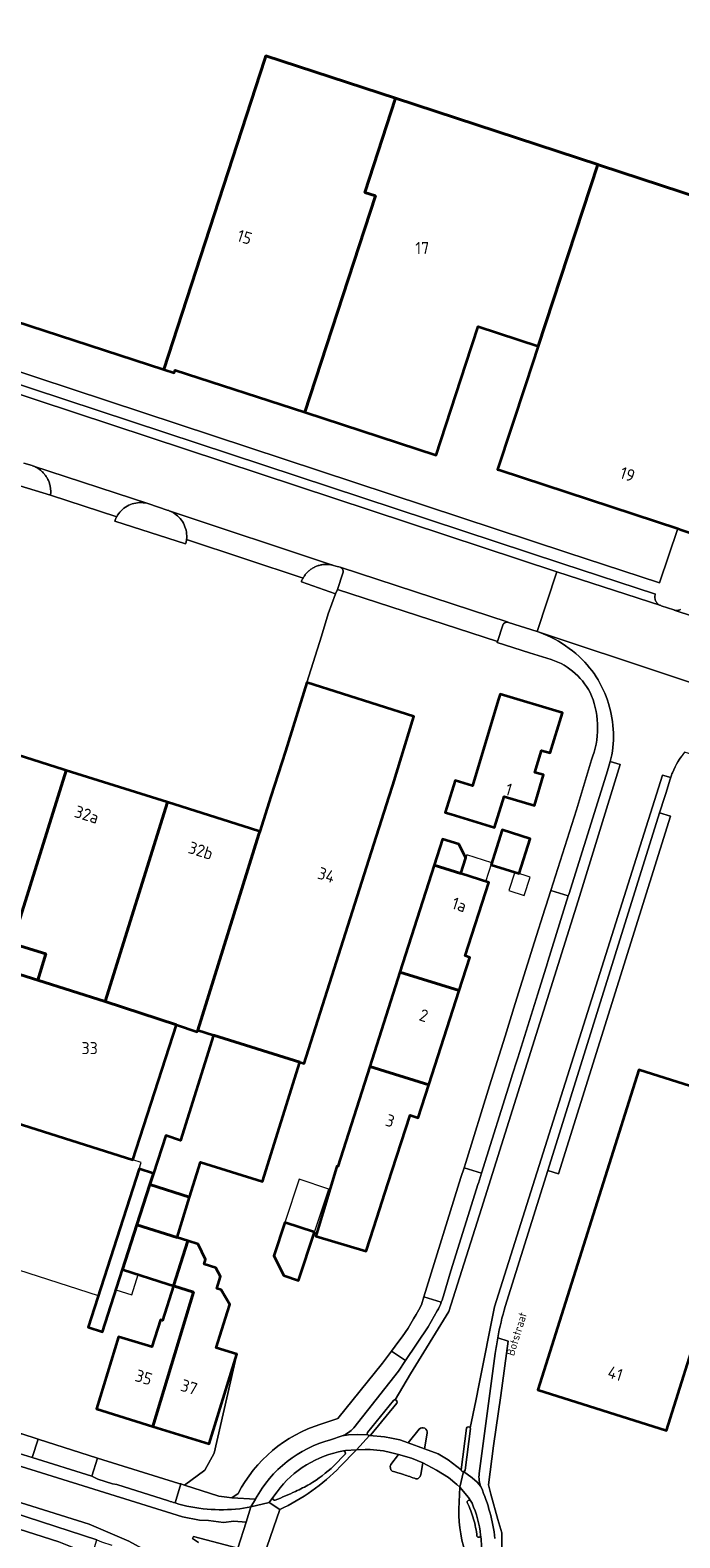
# Model space of a CAD drawing. Header units: metres. Extents: x 149984 to 156489, y 469398 to 478068.
# Tile 766 of 854: x 154799 to 154872, y 473418 to 473585. Entities that reach past the tile are written whole.
import ezdxf
from ezdxf.enums import TextEntityAlignment as Align

# ---------------------------------------------------------------- set-up
doc = ezdxf.new("R2010")
doc.units = ezdxf.units.M
doc.header["$LTSCALE"] = 0.75
for name, color, linetype, lineweight in [('B-WE-GR-BEPLANTING_CULTUUR_HEESTERS-GV', 252, 'Continuous', 18), ('B-WE-OG-BEBOUWING-GV', 6, 'Continuous', 35), ('B-WE-OG-BEBOUWING-T18', 1, 'Continuous', 18), ('B-WE-OG-BEBOUWING_LUIFEL-GV', 6, 'Continuous', 18), ('B-WE-OG-BEBOUWING_OVERBOUWING-GV', 6, 'Continuous', 18), ('B-WE-OG-TERREIN_BEGROEID-GV', 252, 'Continuous', 18), ('B-WE-OG-TERREIN_ERF-GV', 252, 'Continuous', 18), ('B-WE-OG-TOPOGRAFIE-T18', 7, 'Continuous', 18), ('B-WE-VH-GESLOTENVERHARDING_ASFALT-GV', 252, 'Continuous', 18), ('B-WE-VH-GESLOTENVERHARDING_BETON-GV', 252, 'Continuous', 18), ('B-WE-VH-OPENVERHARDING_BETONSTRAATSTEEN-GV', 252, 'Continuous', 18), ('B-WE-VH-OPENVERHARDING_TEGEL-GV', 252, 'Continuous', 18)]:
    doc.layers.add(name, color=color, linetype=linetype, lineweight=lineweight)
doc.styles.add('NLCS-ISO-M500-T18', font='NLCS-ISO.ttf', dxfattribs={"height": 0.9})
doc.styles.add('NLCS-ISO-M750-T18', font='NLCS-ISO.ttf', dxfattribs={"height": 1.35})

msp = doc.modelspace()

# ---------------------------------------------------------------- linework, layer by layer
at = {"layer": 'B-WE-GR-BEPLANTING_CULTUUR_HEESTERS-GV', "flags": 128}
msp.add_lwpolyline([(154856.952, 473458.382), (154858.144, 473458.008), (154870.606, 473497.82), (154869.403, 473498.163)], close=True, dxfattribs=at)
at = {"layer": 'B-WE-OG-BEBOUWING-GV', "flags": 128}
for points in [[(154862.526, 473570.289), (154855.886, 473550.099), (154854.507, 473545.905), (154851.374, 473536.378), (154851.674, 473536.279), (154871.419, 473529.787), (154871.802, 473529.661), (154874.274, 473528.848), (154874.431, 473528.796), (154874.438, 473528.794), (154874.575, 473528.749), (154878.847, 473527.344), (154881.89, 473536.597), (154882.032, 473536.55), (154882.247, 473536.479), (154925.296, 473522.323), (154925.879, 473524.097), (154944.196, 473579.862), (154900.965, 473594.079), (154890.162, 473561.255), (154885.454, 473562.785), (154862.722, 473570.227)], [(154837.78, 473566.798), (154836.612, 473567.178), (154840.026, 473577.665), (154825.597, 473582.394), (154825.469, 473582.002), (154814.231, 473547.488), (154815.4, 473547.107), (154815.506, 473547.431), (154829.943, 473542.729)], [(154855.886, 473550.099), (154862.526, 473570.289), (154840.026, 473577.665), (154836.612, 473567.178), (154837.78, 473566.798), (154829.943, 473542.729), (154844.554, 473537.971), (154847.843, 473548.074), (154849.209, 473552.272)], [(154836.795, 473492.088), (154839.312, 473500), (154839.708, 473501.246), (154842.048, 473508.884), (154830.155, 473512.656), (154827.77, 473505.02), (154826.167, 473500), (154824.92, 473496.094), (154824.831, 473495.81), (154818.024, 473474.015), (154819.774, 473473.435), (154829.371, 473470.449), (154829.861, 473470.295)], [(154851.449, 473510.703), (154848.568, 473501.189), (154846.653, 473501.767), (154845.562, 473498.211), (154846.208, 473498.016), (154851.048, 473496.558), (154852.092, 473500), (154855.463, 473498.986), (154856.492, 473502.383), (154855.535, 473502.673), (154856.278, 473505.123), (154857.235, 473504.833), (154858.587, 473509.293), (154851.655, 473511.382)], [(154801.131, 473482.473), (154797.371, 473483.649), (154803.39, 473502.9), (154803.057, 473503.005), (154789.612, 473507.255), (154783.646, 473488.26), (154787.082, 473487.182), (154795.086, 473484.729), (154794.088, 473481.481), (154800.223, 473479.542)], [(154814.641, 473499.343), (154803.39, 473502.9), (154797.371, 473483.649), (154801.131, 473482.473), (154800.223, 473479.542), (154807.719, 473477.173)], [(154823.891, 473496.419), (154814.641, 473499.343), (154807.719, 473477.173), (154815.658, 473474.591), (154817.965, 473473.825), (154818.024, 473474.015), (154824.831, 473495.81), (154824.92, 473496.094)], [(154850.655, 473492.405), (154853.758, 473491.409), (154855.006, 473495.298), (154851.903, 473496.294)], [(154844.322, 473492.365), (154847.269, 473491.42), (154847.832, 473493.175), (154847.056, 473494.684), (154845.252, 473495.263)], [(154840.506, 473480.436), (154847.113, 473478.401), (154848.3, 473482.089), (154847.787, 473482.254), (154850.41, 473490.412), (154847.269, 473491.42), (154844.322, 473492.365)], [(154790.772, 473470.695), (154785.464, 473453.494), (154783.377, 473447.328), (154781.104, 473439.928), (154787.25, 473438.04), (154788.514, 473442.182), (154787.931, 473442.36), (154794.742, 473464.652), (154810.818, 473459.571), (154815.658, 473474.591), (154807.719, 473477.173), (154800.223, 473479.542), (154794.088, 473481.481)], [(154843.742, 473467.922), (154847.113, 473478.401), (154840.506, 473480.436), (154837.155, 473469.963)], [(154817.112, 473455.404), (154818.334, 473459.327), (154825.211, 473457.158), (154829.371, 473470.449), (154819.774, 473473.435), (154816.112, 473461.729), (154814.457, 473462.267), (154813.1, 473458.065), (154812.701, 473456.828)], [(154837.615, 473452.038), (154839.179, 473456.899), (154841.635, 473464.536), (154842.558, 473464.24), (154843.742, 473467.922), (154837.155, 473469.963), (154833.596, 473458.838), (154833.5, 473458.868), (154833.455, 473458.716), (154831.949, 473453.685), (154831.171, 473451.087), (154836.77, 473449.411)], [(154880.757, 473463.035), (154881.393, 473465.05), (154867.091, 473469.573), (154855.854, 473433.997), (154870.157, 473429.474), (154878.263, 473455.139)], [(154811.253, 473452.344), (154812.701, 473456.828), (154813.1, 473458.065), (154811.505, 473458.58), (154805.816, 473440.957), (154807.411, 473440.442), (154809.646, 473447.365)], [(154815.718, 473450.926), (154817.112, 473455.404), (154812.701, 473456.828), (154811.253, 473452.344)], [(154815.326, 473445.565), (154816.903, 473450.55), (154816.311, 473450.738), (154815.718, 473450.926), (154811.253, 473452.344), (154809.646, 473447.365), (154814.733, 473445.753)], [(154831.004, 473451.515), (154827.715, 473452.613), (154826.468, 473448.876), (154827.602, 473446.705), (154829.218, 473446.165)], [(154815.326, 473445.565), (154815.325, 473445.563), (154817.532, 473444.863), (154813.015, 473429.921), (154819.287, 473427.963), (154822.382, 473437.938), (154820.064, 473438.672), (154821.326, 473442.675), (154821.577, 473443.471), (154820.631, 473445.109), (154820.135, 473445.272), (154820.537, 473446.598), (154820.044, 473447.559), (154818.733, 473447.972), (154818.869, 473448.478), (154818.058, 473450.183), (154816.903, 473450.55)], [(154813.015, 473429.921), (154817.532, 473444.863), (154815.325, 473445.563), (154814.103, 473441.702), (154813.884, 473441.769), (154812.93, 473438.757), (154809.22, 473439.863), (154806.745, 473431.878)]]:
    msp.add_lwpolyline(points, close=True, dxfattribs=at)
msp.add_lwpolyline([(154763.612, 473592.038), (154755.282, 473566.755), (154772.777, 473560.999), (154814.231, 473547.488), (154825.469, 473582.002), (154825.597, 473582.394), (154840.026, 473577.665), (154862.526, 473570.289), (154862.722, 473570.227), (154885.454, 473562.785), (154895.129, 473592.552)], dxfattribs=at)
at = {"layer": 'B-WE-OG-BEBOUWING_LUIFEL-GV', "flags": 128}
for points in [[(154847.832, 473493.175), (154847.269, 473491.42), (154850.053, 473490.527), (154850.72, 473492.605), (154847.936, 473493.498)], [(154853.29, 473491.559), (154852.64, 473489.533), (154854.343, 473488.987), (154854.993, 473491.012)], [(154790.223, 473449.861), (154806.947, 473444.462), (154811.505, 473458.58), (154811.727, 473459.284), (154810.818, 473459.571), (154794.742, 473464.652)], [(154809.646, 473447.365), (154808.923, 473445.126), (154810.686, 473444.557), (154811.412, 473446.805)]]:
    msp.add_lwpolyline(points, close=True, dxfattribs=at)
at = {"layer": 'B-WE-OG-BEBOUWING_OVERBOUWING-GV', "flags": 128}
msp.add_lwpolyline([(154827.715, 473452.613), (154831.004, 473451.515), (154832.609, 473456.326), (154829.321, 473457.423)], close=True, dxfattribs=at)
at = {"layer": 'B-WE-OG-TERREIN_BEGROEID-GV', "flags": 128}
msp.add_lwpolyline([(154797.368, 473534.809), (154801.642, 473533.512), (154801.653, 473533.616), (154801.662, 473533.72), (154801.666, 473533.825), (154801.667, 473533.93), (154801.665, 473534.034), (154801.659, 473534.139), (154801.649, 473534.243), (154801.636, 473534.347), (154801.619, 473534.45), (154801.599, 473534.553), (154801.575, 473534.655), (154801.547, 473534.756), (154801.517, 473534.856), (154801.483, 473534.955), (154801.445, 473535.053), (154801.404, 473535.15), (154801.36, 473535.245), (154801.313, 473535.338), (154801.262, 473535.43), (154801.209, 473535.52), (154801.152, 473535.608), (154801.092, 473535.694), (154801.03, 473535.778), (154800.964, 473535.86), (154800.896, 473535.939), (154800.825, 473536.016), (154800.752, 473536.091), (154800.676, 473536.163), (154800.598, 473536.233), (154800.517, 473536.299), (154800.434, 473536.363), (154800.349, 473536.424), (154800.262, 473536.483), (154800.173, 473536.538), (154800.082, 473536.59), (154799.989, 473536.639), (154799.895, 473536.684), (154799.8, 473536.727), (154799.655, 473536.785), (154799.604, 473536.802), (154798.678, 473537.063)], dxfattribs=at)
for points in [[(154809.004, 473531.115), (154808.954, 473531.021), (154808.908, 473530.925), (154808.865, 473530.828), (154808.825, 473530.729), (154808.789, 473530.629), (154816.676, 473528.088), (154816.702, 473528.183), (154816.724, 473528.279), (154816.744, 473528.375), (154816.76, 473528.472), (154816.774, 473528.569), (154816.792, 473528.778), (154816.795, 473528.987), (154816.784, 473529.196), (154816.759, 473529.403), (154816.72, 473529.609), (154816.666, 473529.811), (154816.599, 473530.009), (154816.519, 473530.202), (154816.425, 473530.389), (154816.319, 473530.569), (154816.201, 473530.741), (154816.071, 473530.905), (154815.931, 473531.06), (154815.78, 473531.205), (154815.619, 473531.339), (154815.45, 473531.461), (154815.272, 473531.572), (154815.088, 473531.67), (154814.851, 473531.777), (154814.8, 473531.794), (154814.752, 473531.809), (154814.618, 473531.854), (154812.57, 473532.552), (154812.369, 473532.607), (154812.165, 473532.648), (154811.959, 473532.674), (154811.751, 473532.687), (154811.543, 473532.686), (154811.336, 473532.67), (154811.13, 473532.64), (154810.927, 473532.596), (154810.727, 473532.539), (154810.531, 473532.467), (154810.341, 473532.383), (154810.157, 473532.286), (154809.98, 473532.177), (154809.811, 473532.055), (154809.651, 473531.923), (154809.5, 473531.78), (154809.359, 473531.627), (154809.229, 473531.464), (154809.111, 473531.293)], [(154830.454, 473525.146), (154830.377, 473525.081), (154830.301, 473525.013), (154830.228, 473524.942), (154830.158, 473524.869), (154830.09, 473524.794), (154830.025, 473524.716), (154829.962, 473524.637), (154829.902, 473524.555), (154829.845, 473524.471), (154829.791, 473524.385), (154829.74, 473524.297), (154829.696, 473524.216), (154829.655, 473524.133), (154829.616, 473524.049), (154829.58, 473523.964), (154829.546, 473523.878), (154833.339, 473522.531), (154833.555, 473523.029), (154834.167, 473524.842), (154834.173, 473524.859), (154834.183, 473524.893), (154834.19, 473524.928), (154834.195, 473524.963), (154834.198, 473524.998), (154834.198, 473525.034), (154834.196, 473525.069), (154834.191, 473525.104), (154834.184, 473525.139), (154834.174, 473525.173), (154834.162, 473525.207), (154834.148, 473525.239), (154834.132, 473525.271), (154834.113, 473525.301), (154834.093, 473525.33), (154834.07, 473525.358), (154834.046, 473525.383), (154834.02, 473525.408), (154833.992, 473525.43), (154833.963, 473525.45), (154833.932, 473525.468), (154833.9, 473525.484), (154833.862, 473525.5), (154833.851, 473525.504), (154833.385, 473525.614), (154833.13, 473525.699), (154833.032, 473525.725), (154832.933, 473525.747), (154832.834, 473525.766), (154832.733, 473525.782), (154832.633, 473525.794), (154832.532, 473525.803), (154832.43, 473525.809), (154832.329, 473525.811), (154832.228, 473525.809), (154832.126, 473525.804), (154832.025, 473525.796), (154831.925, 473525.784), (154831.824, 473525.768), (154831.725, 473525.749), (154831.626, 473525.727), (154831.528, 473525.702), (154831.43, 473525.673), (154831.334, 473525.64), (154831.239, 473525.605), (154831.145, 473525.566), (154831.053, 473525.524), (154830.962, 473525.479), (154830.873, 473525.431), (154830.785, 473525.38), (154830.7, 473525.326), (154830.616, 473525.269), (154830.534, 473525.209)]]:
    msp.add_lwpolyline(points, close=True, dxfattribs=at)
at = {"layer": 'B-WE-OG-TERREIN_ERF-GV', "flags": 128}
for points in [[(154792.212, 473549.214), (154859.086, 473527.135), (154869.387, 473523.768), (154871.419, 473529.787), (154851.674, 473536.279), (154851.374, 473536.378), (154854.507, 473545.905), (154855.886, 473550.099), (154849.209, 473552.272), (154847.843, 473548.074), (154844.554, 473537.971), (154829.943, 473542.729), (154815.506, 473547.431), (154815.4, 473547.107), (154814.231, 473547.488), (154772.777, 473560.999)], [(154789.612, 473507.255), (154803.057, 473503.005), (154803.39, 473502.9), (154814.641, 473499.343), (154823.891, 473496.419), (154824.92, 473496.094), (154826.167, 473500), (154827.77, 473505.02), (154830.155, 473512.656), (154831.77, 473517.82), (154832.546, 473520.297), (154833.339, 473522.531), (154829.546, 473523.878), (154829.58, 473523.964), (154829.616, 473524.049), (154829.655, 473524.133), (154829.696, 473524.216), (154829.74, 473524.297), (154816.774, 473528.569), (154816.76, 473528.472), (154816.744, 473528.375), (154816.724, 473528.279), (154816.702, 473528.183), (154816.676, 473528.088), (154808.789, 473530.629), (154808.825, 473530.729), (154808.865, 473530.828), (154808.908, 473530.925), (154808.954, 473531.021), (154809.004, 473531.115), (154801.642, 473533.512), (154797.368, 473534.809)], [(154857.351, 473515.221), (154854.938, 473515.984), (154851.317, 473517.128), (154851.353, 473517.238), (154833.555, 473523.029), (154833.339, 473522.531), (154832.546, 473520.297), (154831.77, 473517.82), (154830.155, 473512.656), (154842.048, 473508.884), (154839.708, 473501.246), (154839.312, 473500), (154836.795, 473492.088), (154829.861, 473470.295), (154829.371, 473470.449), (154825.211, 473457.158), (154818.334, 473459.327), (154817.112, 473455.404)], [(154894.52, 473474.441), (154900.921, 473494.983), (154900.945, 473495.059), (154893.94, 473497.465), (154894.211, 473498.282), (154894.297, 473498.541), (154893.805, 473498.698), (154886.135, 473501.143), (154885.618, 473501.308), (154885.363, 473500.539), (154874.483, 473504.16), (154873.13, 473504.61), (154872.177, 473504.927), (154871.98, 473504.669), (154871.792, 473504.405), (154871.612, 473504.135), (154871.44, 473503.859), (154871.277, 473503.578), (154871.123, 473503.292), (154870.821, 473502.625)], [(154842.901, 473443.427), (154843.185, 473444.343), (154847.302, 473457.601), (154847.645, 473458.7), (154847.826, 473459.278), (154850.489, 473467.81), (154852.213, 473473.334), (154853.344, 473476.956), (154855.486, 473483.82), (154856.618, 473487.448), (154856.724, 473487.786), (154857.284, 473489.541), (154860.149, 473498.525), (154860.595, 473500), (154861.825, 473504.071)], [(154870.579, 473501.919), (154870.085, 473500.341), (154869.978, 473500), (154869.403, 473498.163), (154870.606, 473497.82), (154858.144, 473458.008), (154856.952, 473458.382), (154852.221, 473443.267)], [(154815.326, 473445.565), (154814.733, 473445.753), (154809.646, 473447.365), (154807.411, 473440.442), (154805.816, 473440.957), (154811.505, 473458.58), (154813.1, 473458.065), (154814.457, 473462.267), (154816.112, 473461.729), (154819.774, 473473.435), (154818.024, 473474.015), (154817.965, 473473.825), (154815.658, 473474.591), (154810.818, 473459.571), (154794.742, 473464.652)], [(154817.112, 473455.404), (154815.718, 473450.926), (154816.311, 473450.738), (154816.903, 473450.55), (154818.058, 473450.183), (154818.869, 473448.478), (154818.733, 473447.972), (154820.044, 473447.559), (154820.537, 473446.598), (154820.135, 473445.272), (154820.631, 473445.109), (154821.577, 473443.471), (154821.326, 473442.675), (154820.064, 473438.672), (154822.382, 473437.938), (154819.83, 473426.93), (154818.8, 473425.04), (154816.561, 473423.377), (154820.371, 473422.167), (154821.271, 473422.034), (154821.807, 473421.986), (154822.513, 473422.457)], [(154798.35, 473429.119), (154800.285, 473428.491), (154806.855, 473426.384), (154815.931, 473423.572), (154816.122, 473423.513), (154816.561, 473423.377), (154818.8, 473425.04), (154819.83, 473426.93), (154822.382, 473437.938), (154819.287, 473427.963), (154813.015, 473429.921), (154806.745, 473431.878), (154809.22, 473439.863), (154812.93, 473438.757), (154813.884, 473441.769), (154814.103, 473441.702), (154815.325, 473445.563), (154815.326, 473445.565)], [(154831.713, 473430.166), (154833.607, 473430.808), (154838.556, 473436.938), (154839.559, 473438.283), (154840.393, 473439.402)], [(154851.39, 473439.756), (154852.555, 473439.409), (154851.725, 473433.343), (154850.909, 473427.76), (154850.352, 473423.422), (154850.632, 473422.365), (154851.407, 473419.565), (154851.854, 473418.084), (154851.854, 473415.802)], [(154806.557, 473415.489), (154806.269, 473415.603), (154802.559, 473417.076), (154795.462, 473419.34), (154792.488, 473420.264), (154785.895, 473422.314), (154783.51, 473423.055), (154781.699, 473417.296), (154781.198, 473417.457), (154770.218, 473420.975), (154769.727, 473419.443), (154769.57, 473418.951), (154780.95, 473415.37), (154780.696, 473414.562), (154772.49, 473388.478), (154768.826, 473376.831)]]:
    msp.add_lwpolyline(points, dxfattribs=at)
at = {"layer": 'B-WE-OG-TERREIN_ERF-GV'}
for points in [[(154861.839, 473511.196, 0.2092103), (154857.351, 473515.221)], [(154861.825, 473504.071, 0.1872282), (154861.839, 473511.196)], [(154870.639, 473502.112, 0.0079811), (154870.579, 473501.919)], [(154870.821, 473502.625, 0.0156939), (154870.639, 473502.112)], [(154840.393, 473439.402, 0.0411937), (154842.901, 473443.427)], [(154852.221, 473443.267, 0.0265513), (154851.39, 473439.756)], [(154822.513, 473422.457, -0.2007788), (154831.713, 473430.166)]]:
    msp.add_lwpolyline(points, format="xyb", dxfattribs=at)
at = {"layer": 'B-WE-OG-TERREIN_ERF-GV', "flags": 128}
for points in [[(154846.208, 473498.016), (154845.562, 473498.211), (154846.653, 473501.767), (154848.568, 473501.189), (154851.449, 473510.703), (154851.655, 473511.382), (154858.587, 473509.293), (154857.235, 473504.833), (154856.278, 473505.123), (154855.535, 473502.673), (154856.492, 473502.383), (154855.463, 473498.986), (154852.092, 473500), (154851.048, 473496.558)], [(154850.655, 473492.405), (154851.903, 473496.294), (154855.006, 473495.298), (154853.758, 473491.409)], [(154847.113, 473478.401), (154843.742, 473467.922), (154842.558, 473464.24), (154841.635, 473464.536), (154839.179, 473456.899), (154837.615, 473452.038), (154836.77, 473449.411), (154831.171, 473451.087), (154831.949, 473453.685), (154833.455, 473458.716), (154833.5, 473458.868), (154833.596, 473458.838), (154837.155, 473469.963), (154840.506, 473480.436), (154844.322, 473492.365), (154845.252, 473495.263), (154847.056, 473494.684), (154847.832, 473493.175), (154847.269, 473491.42), (154850.41, 473490.412), (154847.787, 473482.254), (154848.3, 473482.089)], [(154880.757, 473463.035), (154878.263, 473455.139), (154870.157, 473429.474), (154855.854, 473433.997), (154867.091, 473469.573), (154881.393, 473465.05)], [(154831.004, 473451.515), (154829.218, 473446.165), (154827.602, 473446.705), (154826.468, 473448.876), (154827.715, 473452.613)]]:
    msp.add_lwpolyline(points, close=True, dxfattribs=at)
at = {"layer": 'B-WE-VH-GESLOTENVERHARDING_ASFALT-GV', "flags": 128}
for points in [[(154855.991, 473518.264), (154884.219, 473508.907), (154884.528, 473508.803), (154886.739, 473515.562), (154871.013, 473520.732), (154870.989, 473520.74), (154869.574, 473521.211), (154869.532, 473521.225), (154869.517, 473521.23), (154857.964, 473525.002), (154855.78, 473518.332)], [(154821.867, 473414.417), (154821.07, 473411.591), (154823.598, 473409.813), (154824.523, 473412.68), (154825.382, 473415.531), (154827.135, 473420.684), (154825.982, 473421.47), (154823.942, 473420.963), (154823.406, 473419.273), (154822.483, 473416.359)]]:
    msp.add_lwpolyline(points, close=True, dxfattribs=at)
for points in [[(154884.219, 473508.907), (154855.991, 473518.264), (154856.435, 473518.092), (154856.872, 473517.905), (154857.303, 473517.703), (154857.726, 473517.485), (154858.142, 473517.254), (154858.549, 473517.007), (154858.947, 473516.747), (154859.336, 473516.473), (154859.715, 473516.185), (154860.084, 473515.885), (154860.442, 473515.572), (154860.789, 473515.246), (154861.073, 473514.947), (154861.347, 473514.638), (154861.61, 473514.32), (154861.862, 473513.993), (154862.102, 473513.658), (154862.332, 473513.315), (154862.549, 473512.964), (154862.755, 473512.606), (154862.948, 473512.242), (154863.128, 473511.87), (154863.296, 473511.494), (154863.451, 473511.111), (154863.593, 473510.724), (154863.722, 473510.332), (154863.837, 473509.935), (154863.939, 473509.535), (154864.027, 473509.132), (154864.101, 473508.726), (154864.161, 473508.318), (154864.208, 473507.908), (154864.241, 473507.497), (154864.259, 473507.085), (154864.264, 473506.672), (154864.254, 473506.259), (154864.231, 473505.847), (154864.193, 473505.436), (154864.142, 473505.027), (154864.076, 473504.62), (154863.891, 473503.887), (154865.021, 473503.538), (154860.338, 473488.395), (154849.57, 473454.176), (154845.957, 473442.71), (154841.671, 473435.75), (154839.998, 473432.873)], [(154525.76, 473510.994), (154524.64, 473507.437), (154661.432, 473464.374), (154805.952, 473419.042), (154810.344, 473417.149), (154814.126, 473415.055), (154817.542, 473412.722)], [(154818.122, 473417.006), (154817.456, 473417.436), (154817.532, 473417.671), (154822.483, 473416.359), (154823.406, 473419.273), (154822.043, 473419.359), (154820.888, 473419.214), (154819.228, 473419.431), (154818.217, 473419.503), (154816.34, 473419.864), (154797.205, 473425.823), (154525.76, 473510.994)], [(154839.998, 473432.873), (154841.671, 473435.75), (154845.957, 473442.71), (154849.57, 473454.176), (154860.338, 473488.395), (154865.021, 473503.538), (154863.891, 473503.887)], [(154870.821, 473502.625), (154871.123, 473503.292), (154871.277, 473503.578), (154871.44, 473503.859), (154871.612, 473504.135), (154871.792, 473504.405)], [(154863.588, 473502.832), (154862.704, 473500), (154859.291, 473489.072), (154859.244, 473488.923), (154856.961, 473481.619), (154856.921, 473481.493), (154855.838, 473478.031), (154853.615, 473470.925), (154853.574, 473470.794), (154852.978, 473468.888), (154852.96, 473468.83), (154849.59, 473458.09), (154849.236, 473456.961), (154849.23, 473456.94), (154846.192, 473447.234), (154845.449, 473444.688)], [(154848.333, 473429.745), (154848.969, 473432.769), (154849.32, 473434.645), (154851.02, 473443.204), (154869.718, 473502.367), (154870.639, 473502.112)], [(154870.639, 473502.112), (154869.718, 473502.367), (154851.02, 473443.204), (154849.32, 473434.645), (154848.969, 473432.769), (154848.333, 473429.745)], [(154852.221, 473443.267), (154856.952, 473458.382), (154869.403, 473498.163), (154869.978, 473500), (154870.085, 473500.341), (154870.579, 473501.919)], [(154647.759, 473467.304), (154654.715, 473465.148), (154664.456, 473462.08), (154679.225, 473457.43), (154693.023, 473453.111), (154700.68, 473450.704), (154707.599, 473448.54), (154725.237, 473442.99), (154726.35, 473442.613), (154737.832, 473439.021), (154740.708, 473438.125), (154795.937, 473420.803), (154806.813, 473417.284), (154807.301, 473417.089), (154808.466, 473416.723)], [(154817.542, 473412.722), (154814.126, 473415.055), (154810.344, 473417.149), (154805.952, 473419.042), (154661.432, 473464.374)], [(154844.665, 473442.757), (154843.643, 473440.994), (154841.137, 473437.232), (154840.357, 473436.06), (154835.37, 473429.766)], [(154849.328, 473424.685), (154851.123, 473438.027)], [(154814.767, 473421.635), (154809.037, 473423.457), (154808.551, 473423.538), (154806.925, 473424.033), (154806.23, 473424.369), (154799.596, 473426.462), (154797.658, 473427.066), (154784.788, 473431.133), (154772.338, 473435.014)], [(154836.923, 473429.242), (154839.815, 473432.805)], [(154840.15, 473432.513), (154837.267, 473428.965)], [(154837.113, 473428.894), (154837.14, 473428.892), (154838.812, 473428.768), (154839.579, 473428.621), (154840.508, 473428.409), (154841.429, 473428.084), (154842.663, 473429.599)], [(154847.306, 473425.094), (154847.911, 473429.731)], [(154848.349, 473429.681), (154847.761, 473425.049)], [(154836.93, 473428.98), (154835.794, 473429.012), (154834.799, 473428.98), (154834.078, 473428.877), (154832.802, 473428.44)], [(154834.078, 473428.877), (154834.799, 473428.98), (154835.794, 473429.012), (154836.93, 473428.98)], [(154834.244, 473427.189), (154834.442, 473427.218), (154835.687, 473427.303), (154837.113, 473428.894)], [(154847.306, 473425.094), (154845.875, 473426.207), (154844.765, 473426.876), (154843.257, 473427.437), (154841.429, 473428.084), (154840.508, 473428.409), (154839.579, 473428.621), (154838.812, 473428.768), (154837.14, 473428.892), (154837.113, 473428.894), (154835.687, 473427.303), (154836.659, 473427.365), (154837.213, 473427.332), (154838.681, 473427.186), (154839.464, 473427.006), (154840.348, 473426.774), (154841.79, 473426.376), (154843.057, 473425.853), (154844.57, 473425.065), (154845.907, 473424.25), (154846.853, 473423.467), (154847.158, 473423.146), (154847.572, 473424.886)], [(154843.524, 473429.148), (154843.257, 473427.437), (154844.765, 473426.876), (154845.875, 473426.207), (154847.306, 473425.094)], [(154839.496, 473425.67), (154840.348, 473426.774), (154839.464, 473427.006), (154838.681, 473427.186), (154837.213, 473427.332), (154836.659, 473427.365), (154835.687, 473427.303), (154833.841, 473425.433)], [(154847.067, 473420.701), (154847.158, 473423.146), (154846.853, 473423.467), (154845.907, 473424.25), (154844.57, 473425.065), (154843.057, 473425.853), (154842.835, 473424.564)], [(154797.205, 473425.823), (154816.34, 473419.864), (154818.217, 473419.503), (154819.228, 473419.431), (154820.888, 473419.214), (154822.043, 473419.359), (154823.406, 473419.273), (154823.942, 473420.963), (154822.691, 473420.755)], [(154849.539, 473423.147), (154849.509, 473423.222), (154849.088, 473423.711), (154848.566, 473424.184), (154847.572, 473424.886), (154847.158, 473423.146), (154848.139, 473421.998), (154848.409, 473421.607), (154848.532, 473421.365)], [(154847.572, 473424.886), (154848.566, 473424.184), (154849.088, 473423.711), (154849.509, 473423.222)], [(154824.429, 473421.822), (154823.942, 473420.963), (154825.982, 473421.47), (154826.248, 473421.862), (154826.389, 473422.015), (154826.838, 473422.652)], [(154824.455, 473421.869), (154824.429, 473421.822)], [(154827.135, 473420.684), (154825.382, 473415.531)], [(154849.474, 473417.814), (154849.556, 473417.424), (154849.599, 473416.587), (154849.558, 473415.127), (154849.354, 473412.447), (154851.153, 473412.728), (154850.976, 473413.513)]]:
    msp.add_lwpolyline(points, dxfattribs=at)
at = {"layer": 'B-WE-VH-GESLOTENVERHARDING_ASFALT-GV'}
for points in [[(154863.891, 473503.887, -0.0219001), (154863.588, 473502.832)], [(154870.579, 473501.919, -0.0079811), (154870.639, 473502.112)], [(154870.639, 473502.112, -0.0156939), (154870.821, 473502.625)], [(154845.449, 473444.688, -0.0192846), (154845.113, 473443.745)], [(154845.113, 473443.745, -0.0205974), (154844.665, 473442.757)], [(154851.39, 473439.756, -0.0265513), (154852.221, 473443.267)], [(154851.123, 473438.027, -0.0132544), (154851.39, 473439.756)], [(154839.815, 473432.805, -0.2284278), (154839.998, 473432.873)], [(154839.998, 473432.873, -0.5940908), (154840.15, 473432.513)], [(154835.37, 473429.766, -0.1416702), (154834.078, 473428.877)], [(154836.93, 473428.98, -0.3320285), (154836.923, 473429.242)], [(154842.663, 473429.599, -0.7790991), (154843.524, 473429.148)], [(154847.911, 473429.731, -0.6872339), (154848.333, 473429.745)], [(154848.333, 473429.745, -0.0661907), (154848.349, 473429.681)], [(154832.802, 473428.44, 0.2020471), (154824.455, 473421.869)], [(154837.113, 473428.894, -0.2405133), (154836.93, 473428.98)], [(154837.146, 473428.898, -0.0633807), (154837.113, 473428.894)], [(154837.267, 473428.965, -0.158705), (154837.146, 473428.898)], [(154826.838, 473422.652, -0.1913271), (154834.244, 473427.189)], [(154833.841, 473425.433, -0.0952511), (154827.135, 473420.684)], [(154839.648, 473424.932, -0.3414895), (154839.496, 473425.67)], [(154840.904, 473424.562, 0.0111197), (154839.648, 473424.932)], [(154842.286, 473424.089, 0.0110458), (154840.904, 473424.562)], [(154842.623, 473424.184, -0.1989005), (154842.286, 473424.089)], [(154842.835, 473424.564, -0.1995523), (154842.623, 473424.184)], [(154847.572, 473424.886, -0.4264891), (154847.306, 473425.094)], [(154847.761, 473425.049, -0.2898704), (154847.572, 473424.886)], [(154849.333, 473423.902, -0.0651396), (154849.328, 473424.685)], [(154849.509, 473423.222, -0.0586976), (154849.333, 473423.902)], [(154851.083, 473417.465, 0.0732563), (154849.539, 473423.147)], [(154815.493, 473421.402, -0.0095431), (154814.767, 473421.635)], [(154822.691, 473420.755, -0.1001815), (154815.493, 473421.402)], [(154848.532, 473421.365, -0.081672), (154849.474, 473417.814)], [(154848.058, 473415.309, -0.1073676), (154847.067, 473420.701)]]:
    msp.add_lwpolyline(points, format="xyb", dxfattribs=at)
at = {"layer": 'B-WE-VH-GESLOTENVERHARDING_BETON-GV', "flags": 128}
for points in [[(154842.663, 473429.599), (154841.429, 473428.084), (154843.257, 473427.437), (154843.524, 473429.148)], [(154833.165, 473425.53), (154834.418, 473426.832)], [(154842.835, 473424.564), (154843.057, 473425.853), (154841.79, 473426.376), (154840.348, 473426.774), (154839.496, 473425.67)], [(154826.838, 473422.652), (154826.389, 473422.015)]]:
    msp.add_lwpolyline(points, dxfattribs=at)
at = {"layer": 'B-WE-VH-GESLOTENVERHARDING_BETON-GV'}
for points in [[(154843.524, 473429.148, 0.7790991), (154842.663, 473429.599)], [(154834.244, 473427.189, 0.1913271), (154826.838, 473422.652)], [(154834.427, 473427.059, 0.2521982), (154834.244, 473427.189)], [(154834.418, 473426.832, 0.2512329), (154834.427, 473427.059)], [(154830.477, 473423.477, 0.0508532), (154833.165, 473425.53)], [(154839.496, 473425.67, 0.3414895), (154839.648, 473424.932)], [(154839.648, 473424.932, -0.0111197), (154840.904, 473424.562)], [(154840.904, 473424.562, -0.0110458), (154842.286, 473424.089)], [(154842.286, 473424.089, 0.1989005), (154842.623, 473424.184)], [(154842.623, 473424.184, 0.1995523), (154842.835, 473424.564)], [(154826.652, 473421.717, 0.014329), (154828.89, 473422.683)], [(154828.89, 473422.683, 0.0138609), (154830.477, 473423.477)], [(154826.389, 473422.015, 0.2864921), (154826.423, 473421.792)], [(154826.423, 473421.792, 0.2834709), (154826.652, 473421.717)]]:
    msp.add_lwpolyline(points, format="xyb", dxfattribs=at)
at = {"layer": 'B-WE-VH-OPENVERHARDING_BETONSTRAATSTEEN-GV', "flags": 128}
for points in [[(154871.802, 473529.661), (154871.419, 473529.787), (154869.387, 473523.768), (154859.086, 473527.135), (154792.212, 473549.214)], [(154791.915, 473546.779), (154857.964, 473525.002), (154869.517, 473521.23), (154869.447, 473521.259), (154869.386, 473521.289), (154869.328, 473521.324), (154869.272, 473521.362), (154869.219, 473521.404), (154869.168, 473521.45), (154869.121, 473521.499), (154869.078, 473521.551), (154869.038, 473521.606), (154869.002, 473521.664), (154868.971, 473521.724), (154868.943, 473521.786), (154868.92, 473521.85), (154868.901, 473521.915), (154868.887, 473521.981), (154868.877, 473522.048), (154868.872, 473522.116), (154868.872, 473522.184), (154868.876, 473522.252), (154868.885, 473522.319), (154868.899, 473522.386), (154868.917, 473522.451), (154868.94, 473522.515), (154858.536, 473525.918), (154792.192, 473547.795)], [(154798.678, 473537.063), (154799.604, 473536.802), (154799.655, 473536.785), (154812.57, 473532.552), (154814.618, 473531.854), (154814.752, 473531.809), (154814.8, 473531.794), (154814.851, 473531.777), (154833.13, 473525.699), (154833.385, 473525.614), (154833.851, 473525.504), (154833.862, 473525.5), (154852.562, 473519.367), (154852.604, 473519.353), (154855.78, 473518.332), (154857.964, 473525.002), (154791.915, 473546.779)], [(154792.192, 473547.795), (154858.536, 473525.918), (154868.94, 473522.515), (154868.917, 473522.451), (154868.899, 473522.386), (154868.885, 473522.319), (154868.876, 473522.252), (154868.872, 473522.184), (154868.872, 473522.116), (154868.877, 473522.048), (154868.887, 473521.981), (154868.901, 473521.915), (154868.92, 473521.85), (154868.943, 473521.786), (154868.971, 473521.724), (154869.002, 473521.664), (154869.038, 473521.606), (154869.078, 473521.551), (154869.121, 473521.499), (154869.168, 473521.45), (154869.219, 473521.404), (154869.272, 473521.362), (154869.328, 473521.324), (154869.386, 473521.289), (154869.447, 473521.259), (154869.517, 473521.23), (154869.532, 473521.225), (154869.574, 473521.211), (154870.989, 473520.74), (154871.013, 473520.732), (154871.091, 473520.713), (154871.16, 473520.7), (154871.23, 473520.693), (154871.3, 473520.69), (154871.37, 473520.693), (154871.44, 473520.7), (154871.51, 473520.712), (154871.578, 473520.729), (154871.645, 473520.751), (154871.71, 473520.777)], [(154871.71, 473520.777), (154871.645, 473520.751), (154871.578, 473520.729), (154871.51, 473520.712), (154871.44, 473520.7), (154871.37, 473520.693), (154871.3, 473520.69), (154871.23, 473520.693), (154871.16, 473520.7), (154871.091, 473520.713), (154871.013, 473520.732), (154886.739, 473515.562)], [(154845.113, 473443.745), (154843.185, 473444.343), (154842.901, 473443.427)], [(154840.393, 473439.402), (154839.559, 473438.283), (154841.137, 473437.232), (154843.643, 473440.994), (154844.665, 473442.757)], [(154851.154, 473412.725), (154851.254, 473412.48), (154851.624, 473411.704), (154852.123, 473410.852), (154853, 473411.834), (154851.619, 473412.133), (154851.854, 473415.802), (154851.854, 473418.084), (154851.407, 473419.565), (154850.632, 473422.365), (154850.352, 473423.422), (154850.909, 473427.76), (154851.725, 473433.343), (154852.555, 473439.409), (154851.39, 473439.756)], [(154851.123, 473438.027), (154849.328, 473424.685)], [(154839.815, 473432.805), (154836.923, 473429.242)], [(154837.267, 473428.965), (154840.15, 473432.513)], [(154847.911, 473429.731), (154847.306, 473425.094)], [(154847.761, 473425.049), (154848.349, 473429.681)], [(154815.493, 473421.402), (154816.122, 473423.513), (154815.931, 473423.572), (154806.855, 473426.384), (154806.23, 473424.369)], [(154834.418, 473426.832), (154833.165, 473425.53)], [(154833.841, 473425.433), (154835.687, 473427.303), (154834.442, 473427.218), (154834.244, 473427.189)], [(154806.23, 473424.369), (154806.925, 473424.033), (154808.551, 473423.538), (154809.037, 473423.457), (154814.767, 473421.635)], [(154823.942, 473420.963), (154824.429, 473421.822), (154821.807, 473421.986), (154821.271, 473422.034), (154820.371, 473422.167), (154816.561, 473423.377), (154816.122, 473423.513), (154815.493, 473421.402)], [(154848.409, 473421.607), (154848.139, 473421.998), (154847.158, 473423.146), (154847.067, 473420.701)], [(154849.509, 473423.222), (154849.539, 473423.147)], [(154822.691, 473420.755), (154823.942, 473420.963)], [(154826.389, 473422.015), (154826.248, 473421.862), (154825.982, 473421.47), (154827.135, 473420.684)], [(154848.532, 473421.365), (154848.409, 473421.607)], [(154821.867, 473414.417), (154822.483, 473416.359), (154817.532, 473417.671), (154817.456, 473417.436), (154818.122, 473417.006)], [(154848.058, 473415.309), (154849.354, 473412.447), (154849.558, 473415.127), (154849.599, 473416.587), (154849.556, 473417.424), (154849.474, 473417.814)]]:
    msp.add_lwpolyline(points, dxfattribs=at)
for points in [[(154801.152, 473535.608), (154801.209, 473535.52), (154801.262, 473535.43), (154801.313, 473535.338), (154801.36, 473535.245), (154801.404, 473535.15), (154801.445, 473535.053), (154801.483, 473534.955), (154801.517, 473534.856), (154801.547, 473534.756), (154801.575, 473534.655), (154801.599, 473534.553), (154801.619, 473534.45), (154801.636, 473534.347), (154801.649, 473534.243), (154801.659, 473534.139), (154801.665, 473534.034), (154801.667, 473533.93), (154801.666, 473533.825), (154801.662, 473533.72), (154801.653, 473533.616), (154801.642, 473533.512), (154809.004, 473531.115), (154809.111, 473531.293), (154809.229, 473531.464), (154809.359, 473531.627), (154809.5, 473531.78), (154809.651, 473531.923), (154809.811, 473532.055), (154809.98, 473532.177), (154810.157, 473532.286), (154810.341, 473532.383), (154810.531, 473532.467), (154810.727, 473532.539), (154810.927, 473532.596), (154811.13, 473532.64), (154811.336, 473532.67), (154811.543, 473532.686), (154811.751, 473532.687), (154811.959, 473532.674), (154812.165, 473532.648), (154812.369, 473532.607), (154812.57, 473532.552), (154799.655, 473536.785), (154799.8, 473536.727), (154799.895, 473536.684), (154799.989, 473536.639), (154800.082, 473536.59), (154800.173, 473536.538), (154800.262, 473536.483), (154800.349, 473536.424), (154800.434, 473536.363), (154800.517, 473536.299), (154800.598, 473536.233), (154800.676, 473536.163), (154800.752, 473536.091), (154800.825, 473536.016), (154800.896, 473535.939), (154800.964, 473535.86), (154801.03, 473535.778), (154801.092, 473535.694)], [(154830.377, 473525.081), (154830.454, 473525.146), (154830.534, 473525.209), (154830.616, 473525.269), (154830.7, 473525.326), (154830.785, 473525.38), (154830.873, 473525.431), (154830.962, 473525.479), (154831.053, 473525.524), (154831.145, 473525.566), (154831.239, 473525.605), (154831.334, 473525.64), (154831.43, 473525.673), (154831.528, 473525.702), (154831.626, 473525.727), (154831.725, 473525.749), (154831.824, 473525.768), (154831.925, 473525.784), (154832.025, 473525.796), (154832.126, 473525.804), (154832.228, 473525.809), (154832.329, 473525.811), (154832.43, 473525.809), (154832.532, 473525.803), (154832.633, 473525.794), (154832.733, 473525.782), (154832.834, 473525.766), (154832.933, 473525.747), (154833.032, 473525.725), (154833.13, 473525.699), (154814.851, 473531.777), (154815.088, 473531.67), (154815.272, 473531.572), (154815.45, 473531.461), (154815.619, 473531.339), (154815.78, 473531.205), (154815.931, 473531.06), (154816.071, 473530.905), (154816.201, 473530.741), (154816.319, 473530.569), (154816.425, 473530.389), (154816.519, 473530.202), (154816.599, 473530.009), (154816.666, 473529.811), (154816.72, 473529.609), (154816.759, 473529.403), (154816.784, 473529.196), (154816.795, 473528.987), (154816.792, 473528.778), (154816.774, 473528.569), (154829.74, 473524.297), (154829.791, 473524.385), (154829.845, 473524.471), (154829.902, 473524.555), (154829.962, 473524.637), (154830.025, 473524.716), (154830.09, 473524.794), (154830.158, 473524.869), (154830.228, 473524.942), (154830.301, 473525.013)], [(154852.562, 473519.367), (154833.862, 473525.5), (154833.9, 473525.484), (154833.932, 473525.468), (154833.963, 473525.45), (154833.992, 473525.43), (154834.02, 473525.408), (154834.046, 473525.383), (154834.07, 473525.358), (154834.093, 473525.33), (154834.113, 473525.301), (154834.132, 473525.271), (154834.148, 473525.239), (154834.162, 473525.207), (154834.174, 473525.173), (154834.184, 473525.139), (154834.191, 473525.104), (154834.196, 473525.069), (154834.198, 473525.034), (154834.198, 473524.998), (154834.195, 473524.963), (154834.19, 473524.928), (154834.183, 473524.893), (154834.173, 473524.859), (154834.167, 473524.842), (154833.555, 473523.029), (154851.353, 473517.238), (154851.949, 473519.054), (154851.955, 473519.07), (154851.962, 473519.087), (154851.97, 473519.102), (154851.978, 473519.118), (154851.986, 473519.133), (154851.996, 473519.148), (154852.005, 473519.163), (154852.015, 473519.178), (154852.026, 473519.192), (154852.037, 473519.205), (154852.049, 473519.218), (154852.061, 473519.231), (154852.073, 473519.244), (154852.086, 473519.256), (154852.099, 473519.267), (154852.113, 473519.278), (154852.127, 473519.289), (154852.141, 473519.299), (154852.156, 473519.309), (154852.171, 473519.318), (154852.187, 473519.326), (154852.202, 473519.334), (154852.218, 473519.342), (154852.234, 473519.348), (154852.251, 473519.355), (154852.267, 473519.361), (154852.284, 473519.366), (154852.301, 473519.37), (154852.318, 473519.374), (154852.336, 473519.378), (154852.353, 473519.38), (154852.37, 473519.383), (154852.388, 473519.384), (154852.405, 473519.385), (154852.423, 473519.386), (154852.441, 473519.385), (154852.458, 473519.385), (154852.476, 473519.383), (154852.493, 473519.381), (154852.511, 473519.378), (154852.528, 473519.375), (154852.545, 473519.371)], [(154853.344, 473476.956), (154852.213, 473473.334), (154850.489, 473467.81), (154847.826, 473459.278), (154847.645, 473458.7), (154849.59, 473458.09), (154852.96, 473468.83), (154852.978, 473468.888), (154853.574, 473470.794), (154853.615, 473470.925), (154855.838, 473478.031), (154856.921, 473481.493), (154856.961, 473481.619), (154859.244, 473488.923), (154857.284, 473489.541), (154856.724, 473487.786), (154856.618, 473487.448), (154855.486, 473483.82)], [(154799.596, 473426.462), (154800.285, 473428.491), (154798.35, 473429.119), (154797.658, 473427.066)], [(154800.285, 473428.491), (154799.596, 473426.462), (154806.23, 473424.369), (154806.855, 473426.384)], [(154795.462, 473419.34), (154802.559, 473417.076), (154806.269, 473415.603), (154806.813, 473417.284), (154795.937, 473420.803)]]:
    msp.add_lwpolyline(points, close=True, dxfattribs=at)
at = {"layer": 'B-WE-VH-OPENVERHARDING_BETONSTRAATSTEEN-GV'}
for points in [[(154842.901, 473443.427, -0.0411937), (154840.393, 473439.402)], [(154844.665, 473442.757, 0.0205974), (154845.113, 473443.745)], [(154851.39, 473439.756, 0.0132544), (154851.123, 473438.027)], [(154839.998, 473432.873, 0.2284278), (154839.815, 473432.805)], [(154840.15, 473432.513, 0.5940908), (154839.998, 473432.873)], [(154836.923, 473429.242, 0.3320285), (154836.93, 473428.98)], [(154848.333, 473429.745, 0.6872339), (154847.911, 473429.731)], [(154848.349, 473429.681, 0.0661907), (154848.333, 473429.745)], [(154836.93, 473428.98, 0.2405133), (154837.113, 473428.894)], [(154837.113, 473428.894, 0.0633807), (154837.146, 473428.898)], [(154837.146, 473428.898, 0.158705), (154837.267, 473428.965)], [(154834.244, 473427.189, -0.2521982), (154834.427, 473427.059)], [(154834.427, 473427.059, -0.2512329), (154834.418, 473426.832)], [(154827.135, 473420.684, 0.0952511), (154833.841, 473425.433)], [(154833.165, 473425.53, -0.0508532), (154830.477, 473423.477)], [(154847.306, 473425.094, 0.4264891), (154847.572, 473424.886)], [(154847.572, 473424.886, 0.2898704), (154847.761, 473425.049)], [(154849.328, 473424.685, 0.0651396), (154849.333, 473423.902)], [(154828.89, 473422.683, -0.014329), (154826.652, 473421.717)], [(154830.477, 473423.477, -0.0138609), (154828.89, 473422.683)], [(154849.333, 473423.902, 0.0586976), (154849.509, 473423.222)], [(154849.539, 473423.147, -0.0732563), (154851.083, 473417.465)], [(154814.767, 473421.635, 0.0095431), (154815.493, 473421.402)], [(154815.493, 473421.402, 0.1001815), (154822.691, 473420.755)], [(154826.423, 473421.792, -0.2864921), (154826.389, 473422.015)], [(154826.652, 473421.717, -0.2834709), (154826.423, 473421.792)], [(154848.107, 473421.679, 0.3593122), (154847.996, 473421.438)], [(154847.996, 473421.438, -0.3593122), (154848.107, 473421.679)], [(154847.996, 473421.438, -0.0440349), (154848.704, 473419.614)], [(154848.704, 473419.614, 0.0440349), (154847.996, 473421.438)], [(154848.409, 473421.607, 0.3578041), (154848.107, 473421.679)], [(154848.107, 473421.679, -0.3578041), (154848.409, 473421.607)], [(154849.474, 473417.814, 0.081672), (154848.532, 473421.365)], [(154847.067, 473420.701, 0.1073676), (154848.058, 473415.309)], [(154848.704, 473419.614, -0.0439227), (154849.078, 473417.699)], [(154849.078, 473417.699, 0.0439227), (154848.704, 473419.614)], [(154849.078, 473417.699, 0.3755806), (154849.293, 473417.578)], [(154849.293, 473417.578, -0.3755806), (154849.078, 473417.699)], [(154849.293, 473417.578, 0.3765899), (154849.474, 473417.814)], [(154849.474, 473417.814, -0.3765899), (154849.293, 473417.578)]]:
    msp.add_lwpolyline(points, format="xyb", dxfattribs=at)
at = {"layer": 'B-WE-VH-OPENVERHARDING_TEGEL-GV', "flags": 128}
for points in [[(154863.891, 473503.887), (154864.076, 473504.62), (154864.142, 473505.027), (154864.193, 473505.436), (154864.231, 473505.847), (154864.254, 473506.259), (154864.264, 473506.672), (154864.259, 473507.085), (154864.241, 473507.497), (154864.208, 473507.908), (154864.161, 473508.318), (154864.101, 473508.726), (154864.027, 473509.132), (154863.939, 473509.535), (154863.837, 473509.935), (154863.722, 473510.332), (154863.593, 473510.724), (154863.451, 473511.111), (154863.296, 473511.494), (154863.128, 473511.87), (154862.948, 473512.242), (154862.755, 473512.606), (154862.549, 473512.964), (154862.332, 473513.315), (154862.102, 473513.658), (154861.862, 473513.993), (154861.61, 473514.32), (154861.347, 473514.638), (154861.073, 473514.947), (154860.789, 473515.246), (154860.442, 473515.572), (154860.084, 473515.885), (154859.715, 473516.185), (154859.336, 473516.473), (154858.947, 473516.747), (154858.549, 473517.007), (154858.142, 473517.254), (154857.726, 473517.485), (154857.303, 473517.703), (154856.872, 473517.905), (154856.435, 473518.092), (154855.991, 473518.264), (154855.78, 473518.332), (154852.604, 473519.353), (154852.562, 473519.367), (154852.545, 473519.371), (154852.528, 473519.375), (154852.511, 473519.378), (154852.493, 473519.381), (154852.476, 473519.383), (154852.458, 473519.385), (154852.441, 473519.385), (154852.423, 473519.386), (154852.405, 473519.385), (154852.388, 473519.384), (154852.37, 473519.383), (154852.353, 473519.38), (154852.336, 473519.378), (154852.318, 473519.374), (154852.301, 473519.37), (154852.284, 473519.366), (154852.267, 473519.361), (154852.251, 473519.355), (154852.234, 473519.348), (154852.218, 473519.342), (154852.202, 473519.334), (154852.187, 473519.326), (154852.171, 473519.318), (154852.156, 473519.309), (154852.141, 473519.299), (154852.127, 473519.289), (154852.113, 473519.278), (154852.099, 473519.267), (154852.086, 473519.256), (154852.073, 473519.244), (154852.061, 473519.231), (154852.049, 473519.218), (154852.037, 473519.205), (154852.026, 473519.192), (154852.015, 473519.178), (154852.005, 473519.163), (154851.996, 473519.148), (154851.986, 473519.133), (154851.978, 473519.118), (154851.97, 473519.102), (154851.962, 473519.087), (154851.955, 473519.07), (154851.949, 473519.054), (154851.353, 473517.238), (154851.317, 473517.128), (154854.938, 473515.984), (154857.351, 473515.221)], [(154861.825, 473504.071), (154860.595, 473500), (154860.149, 473498.525), (154857.284, 473489.541), (154859.244, 473488.923), (154859.291, 473489.072), (154862.704, 473500)], [(154862.704, 473500), (154863.588, 473502.832)], [(154849.23, 473456.94), (154849.236, 473456.961), (154849.59, 473458.09), (154847.645, 473458.7), (154847.302, 473457.601), (154843.185, 473444.343), (154845.113, 473443.745)], [(154845.449, 473444.688), (154846.192, 473447.234), (154849.23, 473456.94)], [(154835.37, 473429.766), (154840.357, 473436.06), (154841.137, 473437.232), (154839.559, 473438.283), (154838.556, 473436.938), (154833.607, 473430.808), (154831.713, 473430.166)], [(154832.802, 473428.44), (154834.078, 473428.877)], [(154822.513, 473422.457), (154821.807, 473421.986), (154824.429, 473421.822), (154824.455, 473421.869)]]:
    msp.add_lwpolyline(points, dxfattribs=at)
at = {"layer": 'B-WE-VH-OPENVERHARDING_TEGEL-GV'}
for points in [[(154857.351, 473515.221, -0.2092103), (154861.839, 473511.196)], [(154861.839, 473511.196, -0.1872282), (154861.825, 473504.071)], [(154863.588, 473502.832, 0.0219001), (154863.891, 473503.887)], [(154845.113, 473443.745, 0.0192846), (154845.449, 473444.688)], [(154831.713, 473430.166, 0.2007788), (154822.513, 473422.457)], [(154834.078, 473428.877, 0.1416702), (154835.37, 473429.766)], [(154824.455, 473421.869, -0.2020471), (154832.802, 473428.44)]]:
    msp.add_lwpolyline(points, format="xyb", dxfattribs=at)

# ---------------------------------------------------------------- texts
at = {"layer": 'B-WE-OG-BEBOUWING-T18', "style": 'NLCS-ISO-M750-T18'}
for s, rotation, p in [('15', 342, (154823.236, 473562.225)), ('19', 341.8, (154865.834, 473535.834)), ('1', 343.2, (154852.623, 473500.779)), ('32a', 342.5, (154805.678, 473497.982)), ('32b', 342.5, (154818.359, 473493.973)), ('34', 342.4, (154832.333, 473491.258)), ('1a', 342.3, (154847.112, 473487.957)), ('2', 342.3, (154843.167, 473475.627)), ('3', 342.3, (154839.422, 473463.922)), ('35', 342.8, (154812.017, 473435.375)), ('41', 342.5, (154864.469, 473435.803)), ('37', 342.8, (154817.062, 473434.291))]:
    msp.add_text(s, height=1.35, rotation=rotation, dxfattribs=at).set_placement(p, align=Align.MIDDLE)
for s, p in [('17', (154843, 473561)), ('33', (154806, 473472))]:
    msp.add_text(s, height=1.35, dxfattribs=at).set_placement(p, align=Align.MIDDLE)
at = {"layer": 'B-WE-OG-TOPOGRAFIE-T18', "style": 'NLCS-ISO-M500-T18'}
msp.add_text('Botstraat', height=0.9, rotation=72.9, dxfattribs=at).set_placement((154853.492, 473440.204), align=Align.MIDDLE)

doc.saveas('drawing.dxf')
